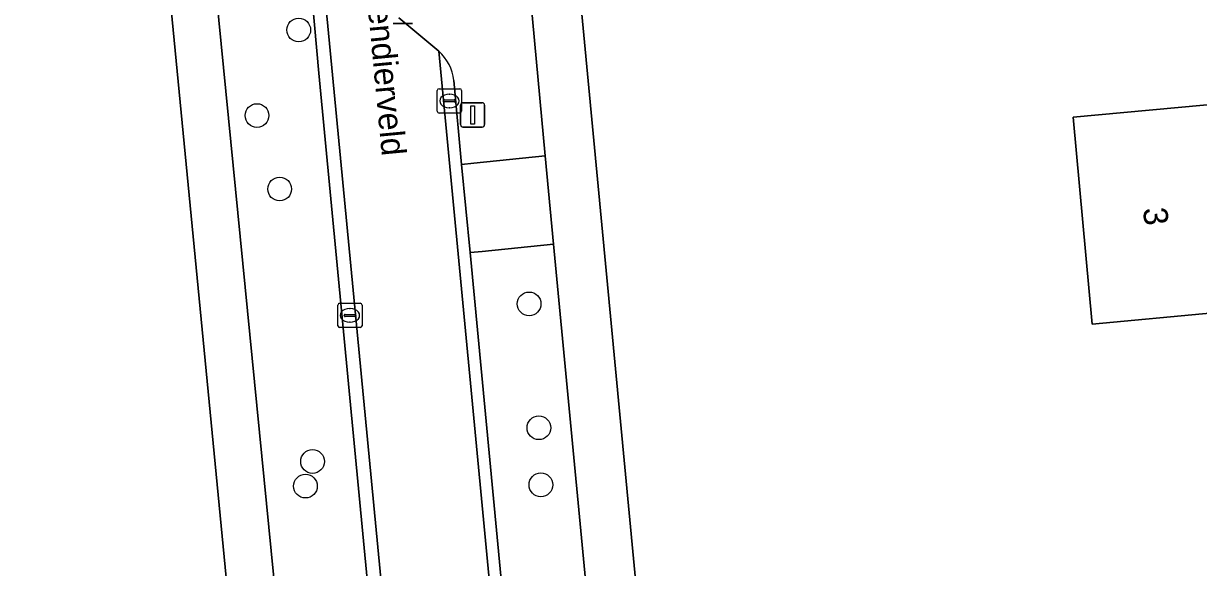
# Model space of a CAD drawing. Extents: x 162661 to 163484, y 380247 to 381230.
# Drawn here: x 163100.15 to 163148.58, y 380607.92 to 380630.33 of the extents above; entities that cross this region are included whole.
import ezdxf

# ---------------------------------------------------------------- set-up
doc = ezdxf.new("R2010")
doc.units = 0
for name, color, linetype in [('IMGEO_Afsluitpaal', 7, 'Continuous'), ('IMGEO_Boom', 7, 'Continuous'), ('IMGEO_Erf', 7, 'Continuous'), ('IMGEO_Groenvoorziening', 7, 'Continuous'), ('IMGEO_Kolk', 7, 'Continuous'), ('IMGEO_Lichtmast', 7, 'Continuous'), ('IMGEO_Openbare_ruimte_label', 7, 'Continuous'), ('IMGEO_Pand', 7, 'Continuous'), ('IMGEO_Pand_nummerreeks', 7, 'Continuous'), ('IMGEO_Rijbaan_lokaal_gesloten', 7, 'Continuous'), ('IMGEO_Rijbaan_lokaal_open', 7, 'Continuous'), ('IMGEO_Voetpad_open', 7, 'Continuous')]:
    doc.layers.add(name, color=color, linetype=linetype)

msp = doc.modelspace()

# ---------------------------------------------------------------- linework, layer by layer
at = {"layer": 'IMGEO_Afsluitpaal'}
for p, q in [((163116.183, 380630.329), (163115.393, 380630.329)), ((163115.393, 380630.329), (163116.183, 380630.329))]:
    msp.add_line(p, q, dxfattribs=at)
at = {"layer": 'IMGEO_Boom'}
for centre in [(163111.493, 380630.063), (163109.772, 380626.536), (163110.708, 380623.511), (163120.989, 380618.779), (163121.394, 380613.676), (163112.063, 380612.288), (163111.77, 380611.274), (163121.475, 380611.326)]:
    msp.add_circle(centre, 0.489, dxfattribs=at)
at = {"layer": 'IMGEO_Erf'}
for points in [[(163104.464, 380649.238), (163101.514, 380648.96), (163064.825, 380645.41), (163064.179, 380655.165), (163063.957, 380655.14), (163037.446, 380652.111), (163041.973, 380588.769), (163067.753, 380591.633), (163067.425, 380594.839), (163070.153, 380595.118), (163070.481, 380591.912), (163070.696, 380591.934), (163070.695, 380591.946), (163070.09, 380598.191), (163102.911, 380602.998), (163106.144, 380603.482), (163108.863, 380603.734), (163108.827, 380604.097)], [(163156.246, 380627.653), (163155.686, 380633.699), (163160.665, 380634.16), (163165.144, 380634.575), (163165.618, 380629.456), (163161.887, 380629.11), (163162.762, 380619.668), (163149.184, 380618.41), (163144.205, 380617.949), (163143.416, 380626.465)]]:
    msp.add_lwpolyline(points, close=True, dxfattribs=at)
msp.add_lwpolyline([(163121.165, 380651.709), (163126.069, 380600.194), (163195.703, 380607.276), (163192.683, 380638.447)], dxfattribs=at)
at = {"layer": 'IMGEO_Groenvoorziening'}
for points in [[(163110.502, 380647.474), (163110.409, 380648.484), (163110.29, 380649.787), (163109.393, 380649.702), (163109.13, 380649.677), (163106.332, 380649.414), (163110.75, 380604.564), (163110.814, 380603.915), (163113.45, 380604.159), (163113.355, 380605.449), (163114.491, 380605.573), (163113.812, 380612.76), (163112.318, 380628.279)], [(163117.881, 380627.983), (163118.209, 380624.528), (163118.705, 380624.579), (163121.647, 380624.884), (163119.381, 380649.391)], [(163112.318, 380628.279), (163111.443, 380638.108)], [(163115.613, 380630.561), (163117.274, 380629.188)]]:
    msp.add_lwpolyline(points, dxfattribs=at)
msp.add_lwpolyline([(163122.167, 380587.641), (163125.17, 380587.973), (163121.999, 380621.24), (163119.048, 380620.942), (163118.555, 380620.891), (163121.722, 380587.592)], close=True, dxfattribs=at)
msp.add_arc((163116.007, 380627.795), 1.883, 5.742, 47.73, dxfattribs=at)
at = {"layer": 'IMGEO_Kolk'}
for p, q in [((163117.205, 380626.715), (163117.205, 380627.567)), ((163117.28, 380627.641), (163118.132, 380627.641)), ((163117.693, 380627.421), (163117.718, 380627.421)), ((163118.206, 380627.567), (163118.206, 380626.715)), ((163117.464, 380627.135), (163117.464, 380627.147)), ((163117.902, 380627.098), (163117.504, 380627.098)), ((163117.507, 380627.184), (163117.905, 380627.184)), ((163117.948, 380627.147), (163117.948, 380627.135)), ((163118.132, 380626.641), (163117.28, 380626.641)), ((163117.716, 380626.861), (163117.691, 380626.861)), ((163113.103, 380617.88), (163113.103, 380618.732)), ((163113.178, 380618.806), (163114.03, 380618.806)), ((163114.104, 380618.732), (163114.104, 380617.88)), ((163113.362, 380618.3), (163113.362, 380618.312)), ((163113.8, 380618.263), (163113.402, 380618.263)), ((163113.405, 380618.349), (163113.803, 380618.349)), ((163113.591, 380618.586), (163113.616, 380618.586)), ((163113.846, 380618.312), (163113.846, 380618.3)), ((163114.03, 380617.806), (163113.178, 380617.806)), ((163113.614, 380618.026), (163113.589, 380618.026))]:
    msp.add_line(p, q, dxfattribs=at)
for points in [[(163117.205, 380626.715), (163117.205, 380627.567)], [(163117.28, 380627.641), (163118.132, 380627.641)], [(163118.206, 380627.567), (163118.206, 380626.715)], [(163118.132, 380626.641), (163117.28, 380626.641)], [(163113.103, 380617.88), (163113.103, 380618.732)], [(163113.178, 380618.806), (163114.03, 380618.806)], [(163114.104, 380618.732), (163114.104, 380617.88)], [(163114.03, 380617.806), (163113.178, 380617.806)]]:
    msp.add_lwpolyline(points, dxfattribs=at)
for centre, radius, start, end in [((163117.282, 380627.565), 0.0765, 91.552, 178.448), ((163117.282, 380627.565), 0.0765, 91.552, 178.448), ((163118.13, 380627.565), 0.0765, 1.552, 88.448), ((163118.13, 380627.565), 0.0765, 1.552, 88.448), ((163117.504, 380627.144), 0.0403, 85.8775, 175.7526), ((163117.501, 380627.134), 0.0366, 178.938, 274.7102), ((163117.905, 380627.141), 0.043, 264.8664, 352.4533), ((163117.909, 380627.146), 0.0386, 1.7309, 96.639), ((163117.282, 380626.717), 0.0765, 181.552, 268.448), ((163117.282, 380626.717), 0.0765, 181.552, 268.448), ((163118.13, 380626.717), 0.0765, 271.552, 358.448), ((163118.13, 380626.717), 0.0765, 271.552, 358.448), ((163113.18, 380618.73), 0.0765, 91.552, 178.448), ((163113.18, 380618.73), 0.0765, 91.552, 178.448), ((163114.028, 380618.73), 0.0765, 1.552, 88.448), ((163114.028, 380618.73), 0.0765, 1.552, 88.448), ((163113.402, 380618.309), 0.0403, 85.8775, 175.7526), ((163113.399, 380618.299), 0.0366, 178.938, 274.7102), ((163113.803, 380618.306), 0.043, 264.8664, 352.4533), ((163113.807, 380618.311), 0.0386, 1.7309, 96.639), ((163113.18, 380617.882), 0.0765, 181.552, 268.448), ((163113.18, 380617.882), 0.0765, 181.552, 268.448), ((163114.028, 380617.882), 0.0765, 271.552, 358.448), ((163114.028, 380617.882), 0.0765, 271.552, 358.448)]:
    msp.add_arc(centre, radius, start, end, dxfattribs=at)
for centre, major_axis, ratio, start_param, end_param in [((163117.692, 380627.141), (-0.387, 0.002), 0.722429, 4.712389, 7.853982), ((163117.717, 380627.141), (-0.39, 0.002), 0.717154, 1.570796, 4.712389), ((163113.59, 380618.306), (-0.387, 0.002), 0.722429, 4.712389, 7.853982), ((163113.615, 380618.306), (-0.39, 0.002), 0.717154, 1.570796, 4.712389)]:
    msp.add_ellipse(centre, major_axis=major_axis, ratio=ratio, start_param=start_param, end_param=end_param, dxfattribs=at)
at = {"layer": 'IMGEO_Lichtmast'}
for p, q in [((163118.163, 380626.164), (163118.163, 380626.964)), ((163118.163, 380626.964), (163118.163, 380626.164)), ((163118.263, 380627.064), (163119.053, 380627.064)), ((163119.053, 380627.064), (163118.263, 380627.064)), ((163119.153, 380626.964), (163119.153, 380626.164)), ((163119.153, 380626.164), (163119.153, 380626.964)), ((163119.053, 380626.064), (163118.263, 380626.064)), ((163118.263, 380626.064), (163119.053, 380626.064))]:
    msp.add_line(p, q, dxfattribs=at)
msp.add_lwpolyline([(163118.583, 380626.939), (163118.733, 380626.939), (163118.733, 380626.189), (163118.583, 380626.189), (163118.583, 380626.939)], dxfattribs=at)
for centre, start, end in [((163118.263, 380626.964), 90, 180), ((163118.263, 380626.964), 90, 180), ((163119.053, 380626.964), 0, 90), ((163119.053, 380626.964), 360, 90), ((163118.263, 380626.164), 180, 270), ((163118.263, 380626.164), 180, 270), ((163119.053, 380626.164), 270, 0), ((163119.053, 380626.164), 270, 0)]:
    msp.add_arc(centre, 0.1, start, end, dxfattribs=at)
at = {"layer": 'IMGEO_Pand'}
msp.add_lwpolyline([(163160.665, 380634.16), (163155.686, 380633.699), (163156.246, 380627.653), (163143.416, 380626.465), (163144.205, 380617.949), (163149.184, 380618.41), (163162.762, 380619.668), (163161.887, 380629.11), (163165.618, 380629.456), (163165.144, 380634.575)], close=True, dxfattribs=at)
at = {"layer": 'IMGEO_Rijbaan_lokaal_gesloten'}
for points in [[(163115.266, 380631.188), (163112.623, 380630.934), (163115.178, 380604.321), (163119.159, 380562.859), (163123.634, 380515.495), (163127.457, 380475.027), (163128.535, 380462.939), (163130.094, 380442.435), (163131.714, 380441.004)], [(163123.524, 380563.677), (163117.274, 380629.188), (163115.613, 380630.561)]]:
    msp.add_lwpolyline(points, dxfattribs=at)
at = {"layer": 'IMGEO_Rijbaan_lokaal_open'}
for points in [[(163111.443, 380638.108), (163112.318, 380628.279), (163113.812, 380612.76), (163114.491, 380605.573), (163114.616, 380604.267), (163115.178, 380604.321), (163112.623, 380630.934)], [(163117.274, 380629.188), (163123.524, 380563.677), (163128.125, 380515.07), (163131.43, 380480.159), (163134.334, 380445.392), (163135.387, 380431.171)], [(163135.779, 380432.484), (163134.109, 380454.512), (163133.966, 380455.91), (163133.761, 380459.516), (163132.577, 380472.694), (163132.269, 380476.314), (163132.145, 380477.643), (163128.255, 380519.377), (163128.05, 380520.776), (163127.711, 380524.427), (163126.527, 380537.391), (163126.18, 380540.991), (163126.056, 380542.381), (163121.91, 380585.617), (163121.722, 380587.592), (163118.555, 380620.891), (163118.209, 380624.528), (163117.881, 380627.983)]]:
    msp.add_lwpolyline(points, dxfattribs=at)
msp.add_arc((163116.007, 380627.795), 1.883, 5.742, 47.73, dxfattribs=at)
at = {"layer": 'IMGEO_Voetpad_open'}
msp.add_lwpolyline([(163119.381, 380649.391), (163121.647, 380624.884), (163121.999, 380621.24), (163125.17, 380587.973), (163122.167, 380587.641), (163121.722, 380587.592), (163121.91, 380585.617), (163122.352, 380585.666), (163125.358, 380585.946), (163129.298, 380544.025), (163129.583, 380541.311), (163134.119, 380541.762), (163137.632, 380542.398), (163137.354, 380544.021), (163137.264, 380544.544), (163135.473, 380544.262), (163135.588, 380543.617), (163131.392, 380542.913), (163131.15, 380546.238), (163127.365, 380586.093), (163127.216, 380588.151), (163126.069, 380600.194), (163121.165, 380651.709)], dxfattribs=at)
for points in [[(163104.464, 380649.238), (163108.827, 380604.097), (163108.863, 380603.734), (163110.814, 380603.915), (163110.75, 380604.564), (163106.332, 380649.414)], [(163119.048, 380620.942), (163121.999, 380621.24), (163121.647, 380624.884), (163118.705, 380624.579), (163118.209, 380624.528), (163118.555, 380620.891)]]:
    msp.add_lwpolyline(points, close=True, dxfattribs=at)

# ---------------------------------------------------------------- texts
at = {"layer": 'IMGEO_Openbare_ruimte_label'}
msp.add_text('Rendierveld', height=1, rotation=275.3915, dxfattribs=at).set_placement((163114.253, 380631.947))
at = {"layer": 'IMGEO_Pand_nummerreeks'}
msp.add_text('3', height=1, rotation=275.2933, dxfattribs=at).set_placement((163146.294, 380622.714))

doc.saveas('drawing.dxf')
